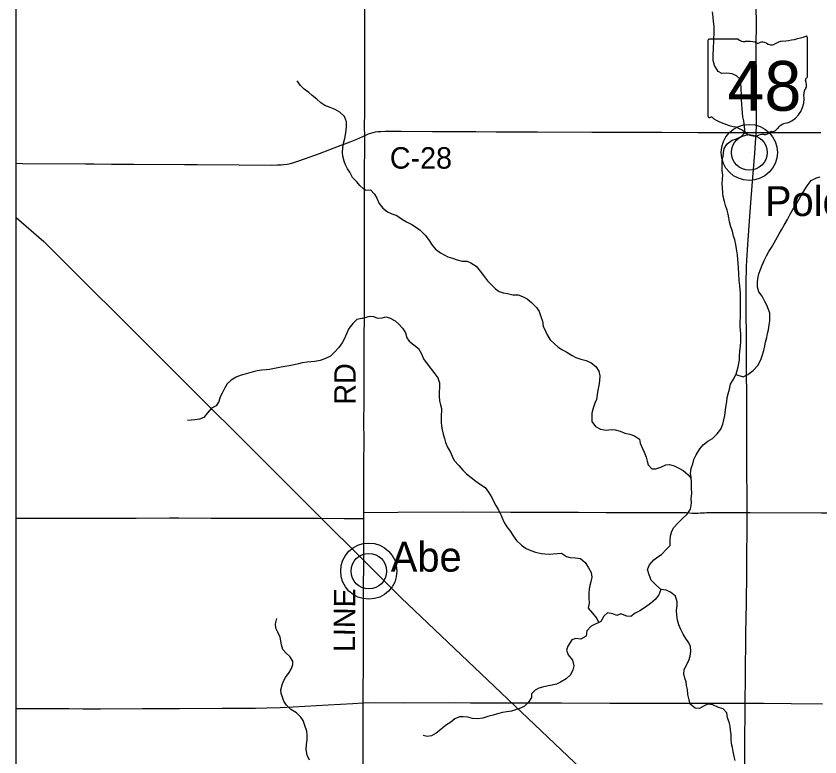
# Model space of a CAD drawing. Extents: x -87 to 2145, y -2128 to 440.
# Drawn here: x -21.6 to 34.6, y -1113.7 to -1061.9 of the extents above; entities that cross this region are included whole.
import ezdxf

# ---------------------------------------------------------------- set-up
doc = ezdxf.new("R2010")
doc.units = 0
for name, color, linetype in [('GM_X_County_Road', 7, 'Continuous'), ('GM_X_County_Road_Text', 7, 'Continuous'), ('GM_X_Minor_River', 7, 'Continuous'), ('GM_X_Rail_Line', 7, 'Continuous'), ('GM_X_State_Location', 7, 'Continuous'), ('GM_X_State_Route', 7, 'Continuous'), ('GM_X_State_Shield', 7, 'Continuous'), ('GM_X_Township_Road', 7, 'Continuous'), ('GM_X_Unincorporated', 7, 'Continuous'), ('GM_X_Unincorporated_Location', 7, 'Continuous'), ('GM_X_Unincorporated_Text', 7, 'Continuous'), ('SC_Scratch1', 7, 'Continuous')]:
    doc.layers.add(name, color=color, linetype=linetype)

msp = doc.modelspace()

# ---------------------------------------------------------------- linework, layer by layer
at = {"layer": 'GM_X_County_Road'}
msp.add_line((2.713, -1097.046), (2.713, -1096.631), dxfattribs=at)
for points in [[(2.776, -1070.266), (2.772, -1069.691), (2.78, -1068.576), (2.782, -1066.246), (2.786, -1064.885), (2.792, -1061.735), (2.808, -1058.651), (2.819, -1055.797), (2.83, -1053.517), (2.828, -1051.811), (2.826, -1050.679), (2.829, -1049.186), (2.836, -1047.284), (2.849, -1045.889), (2.849, -1044.331), (2.849, -1043.28)], [(-21.617, -1072.205), (-21.16, -1072.208), (-16.764, -1072.248), (-16.157, -1072.251), (-14.943, -1072.261), (-13.368, -1072.267), (-9.842, -1072.288), (-8.94, -1072.294), (-6.004, -1072.316), (-3.74, -1072.328), (-3.347, -1072.322), (-3.193, -1072.316), (-3.07, -1072.308), (-2.875, -1072.29), (-2.649, -1072.256), (-2.426, -1072.209), (-2.189, -1072.147), (-1.892, -1072.056), (-1.427, -1071.896), (-0.396, -1071.517), (0.954, -1071.009), (1.749, -1070.7), (2.237, -1070.507), (2.445, -1070.425), (2.651, -1070.33), (2.776, -1070.266)], [(2.713, -1096.631), (2.715, -1095), (2.723, -1093.408), (2.728, -1091.374), (2.726, -1090.521), (2.731, -1088.651), (2.728, -1087.339), (2.737, -1085.256), (2.748, -1084.141), (2.751, -1083.222), (2.753, -1081.959), (2.759, -1080.598), (2.754, -1079.499), (2.755, -1078.416), (2.754, -1076.809), (2.761, -1075.858), (2.765, -1074.529), (2.768, -1073.791), (2.765, -1073.069), (2.768, -1072.512), (2.785, -1071.315), (2.776, -1070.266)], [(2.776, -1070.266), (2.906, -1070.202), (3.043, -1070.143), (3.2, -1070.088), (3.36, -1070.045), (3.522, -1070.013), (3.686, -1069.99), (3.805, -1069.978), (3.916, -1069.972), (4.213, -1069.964), (5.312, -1069.962), (7.527, -1069.971), (9.216, -1069.977), (10.545, -1069.982), (11.971, -1069.994), (14.874, -1070.011), (18.68, -1070.029), (21.517, -1070.034), (23.568, -1070.037), (26.077, -1070.043), (27.143, -1070.047), (28.225, -1070.05), (28.717, -1070.05), (30.11, -1070.058), (30.171, -1070.057)], [(30.171, -1070.057), (33.374, -1070.057), (34.703, -1070.058)], [(2.673, -1109.962), (2.676, -1109.401), (2.683, -1107.072), (2.685, -1106.334), (2.687, -1105.858), (2.689, -1104.809), (2.694, -1103.201), (2.704, -1102.086), (2.71, -1100.019), (2.708, -1099.281), (2.713, -1097.046)], [(2.669, -1114.961), (2.674, -1113.469), (2.677, -1112.534), (2.677, -1111.55), (2.675, -1110.664), (2.673, -1109.962)]]:
    msp.add_lwpolyline(points, dxfattribs=at)
at = {"layer": 'GM_X_Minor_River'}
for points in [[(29.389, -1070.051), (29.347, -1069.653), (29.296, -1069.235), (29.243, -1068.946), (29.209, -1068.677), (29.196, -1068.36), (29.171, -1068.101), (29.149, -1067.743), (29.135, -1067.495), (29.127, -1066.939), (29.104, -1066.631), (29.051, -1066.313), (28.785, -1066.079), (28.487, -1065.933), (28.126, -1065.895), (27.773, -1065.917), (27.515, -1065.772), (27.243, -1065.36), (27.17, -1065.021), (27.167, -1064.733), (27.182, -1064.049), (27.199, -1063.733), (27.216, -1063.455), (27.233, -1063.139), (27.229, -1062.871), (27.225, -1062.623), (27.192, -1062.275), (27.149, -1061.977), (27.107, -1061.599)], [(2.844, -1074.083), (2.693, -1073.981), (2.442, -1073.761), (2.232, -1073.492), (1.932, -1073.193), (1.742, -1072.835), (1.582, -1072.586), (1.442, -1072.307), (1.332, -1072.048), (1.253, -1071.7), (1.234, -1071.442), (1.255, -1071.095), (1.286, -1070.797), (1.378, -1070.479), (1.429, -1070.201), (1.48, -1069.894), (1.511, -1069.636), (1.502, -1069.298), (1.352, -1068.94), (1.042, -1068.632), (0.701, -1068.443), (0.35, -1068.293), (-0.021, -1068.153), (-0.292, -1067.983), (-0.583, -1067.725), (-0.893, -1067.456), (-1.144, -1067.257), (-1.465, -1067.028), (-1.705, -1066.77), (-1.945, -1066.442)], [(27.786, -1072), (27.852, -1071.724), (27.888, -1071.466), (27.925, -1071.169), (28.144, -1070.837), (28.482, -1070.586), (28.795, -1070.494), (29.111, -1070.333), (29.389, -1070.051)], [(24.607, -1103.816), (24.595, -1103.464), (24.632, -1103.133), (24.648, -1102.882), (24.516, -1102.497), (24.18, -1102.198), (23.861, -1102.08), (23.501, -1102.012), (23.077, -1101.62), (22.811, -1101.373), (22.688, -1100.989), (22.565, -1100.634), (22.714, -1100.286), (23.013, -1099.941), (23.279, -1099.746), (23.534, -1099.581), (23.894, -1099.207), (24.141, -1098.951), (24.158, -1098.59), (24.176, -1098.259), (24.273, -1097.94), (24.41, -1097.682), (24.719, -1097.347), (25.017, -1097.043), (25.335, -1096.749), (25.574, -1096.393), (25.643, -1095.983), (25.63, -1095.671), (25.669, -1095.281), (25.646, -1094.929), (25.644, -1094.568), (25.623, -1094.156), (25.568, -1093.904), (25.616, -1093.564), (25.744, -1093.236), (25.811, -1092.937), (25.979, -1092.61), (26.22, -1092.174), (26.467, -1091.899), (26.794, -1091.646), (27.12, -1091.453), (27.429, -1091.139), (27.688, -1090.795), (27.846, -1090.458), (27.913, -1090.159), (27.97, -1089.849), (28.019, -1089.45), (28.067, -1089.131), (28.112, -1088.881), (28.149, -1088.592), (28.205, -1088.333), (28.303, -1087.995), (28.381, -1087.656), (28.589, -1087.311), (28.769, -1086.945), (28.844, -1086.697), (28.9, -1086.438), (28.991, -1085.97), (28.998, -1085.67), (29.035, -1085.351), (29.063, -1085.002), (29.09, -1084.673), (29.102, -1084.164), (29.078, -1083.873), (29.054, -1083.613), (29.051, -1083.283), (29.078, -1082.985), (29.073, -1082.725), (29.081, -1082.406), (29.08, -1081.996), (29.068, -1081.637), (29.064, -1081.337), (29.051, -1081.038), (29.026, -1080.788), (28.985, -1080.398), (28.956, -1079.899), (28.934, -1079.529), (28.901, -1079.19), (28.887, -1078.93), (28.854, -1078.601), (28.793, -1078.191), (28.739, -1077.891), (28.666, -1077.551), (28.591, -1077.3), (28.509, -1076.959), (28.405, -1076.648), (28.312, -1076.308), (28.258, -1076.018), (28.214, -1075.768), (28.129, -1075.488), (28.027, -1075.147), (27.942, -1074.867), (27.869, -1074.537), (27.835, -1074.287), (27.803, -1073.889), (27.789, -1073.64), (27.807, -1073.303), (27.833, -1073.025), (27.79, -1072.696), (27.778, -1072.328), (27.786, -1072)], [(28.748, -1086.988), (29.267, -1087.137), (29.592, -1086.974), (29.97, -1086.703), (30.28, -1086.34), (30.5, -1085.945), (30.597, -1085.667), (30.695, -1085.3), (30.773, -1084.982), (30.819, -1084.723), (30.907, -1084.395), (30.973, -1084.117), (31.039, -1083.849), (31.087, -1083.5), (31.113, -1083.231), (31.13, -1082.952), (31.115, -1082.692), (31.021, -1082.431), (30.907, -1082.138), (30.772, -1081.876), (30.579, -1081.492), (30.365, -1081.188), (30.261, -1080.866), (30.268, -1080.547), (30.284, -1080.279), (30.362, -1079.941), (30.47, -1079.625), (30.587, -1079.338), (30.725, -1079.013), (30.893, -1078.678), (31.061, -1078.373), (31.249, -1078.088), (31.437, -1077.774), (31.772, -1077.145), (31.95, -1076.87), (32.138, -1076.536), (32.368, -1076.133), (32.548, -1075.769), (32.736, -1075.445), (32.965, -1075.092), (33.175, -1074.709), (33.394, -1074.346), (33.562, -1074.042), (33.739, -1073.778), (34.028, -1073.417), (34.385, -1073.226), (34.658, -1073.153)], [(2.844, -1074.083), (3.185, -1074.05), (3.459, -1074.364), (3.614, -1074.646), (3.787, -1075.008), (4.04, -1075.352), (4.366, -1075.608), (4.665, -1075.734), (5.014, -1075.861), (5.361, -1076.078), (5.708, -1076.304), (6.066, -1076.482), (6.334, -1076.637), (6.651, -1076.873), (7.014, -1077.239), (7.249, -1077.533), (7.492, -1077.927), (7.737, -1078.202), (8.073, -1078.468), (8.341, -1078.614), (8.599, -1078.749), (8.929, -1078.846), (9.258, -1078.953), (9.588, -1079.04), (9.95, -1079.058), (10.209, -1079.164), (10.576, -1079.401), (10.86, -1079.747), (11.084, -1080.061), (11.367, -1080.436), (11.623, -1080.691), (11.918, -1080.987), (12.195, -1081.163), (12.454, -1081.269), (12.775, -1081.316), (13.135, -1081.404), (13.507, -1081.412), (13.816, -1081.529), (14.135, -1081.676), (14.44, -1081.942), (14.794, -1082.299), (14.979, -1082.583), (15.112, -1082.916), (15.206, -1083.247), (15.268, -1083.588), (15.431, -1083.952), (15.536, -1084.204), (15.75, -1084.549), (16.322, -1085.061), (16.619, -1085.258), (16.917, -1085.425), (17.284, -1085.653), (17.543, -1085.779), (17.902, -1085.907), (18.262, -1085.995), (18.62, -1086.163), (18.956, -1086.421), (19.17, -1086.756), (19.233, -1087.068), (19.205, -1087.427), (19.148, -1087.756), (19.091, -1088.065), (19.044, -1088.374), (18.996, -1088.724), (18.889, -1088.992), (18.761, -1089.339), (18.663, -1089.688), (18.666, -1089.988), (18.68, -1090.279), (18.934, -1090.616), (19.282, -1090.794), (19.672, -1090.873), (20.035, -1090.821), (20.306, -1090.847), (20.646, -1090.955), (20.985, -1091.083), (21.325, -1091.151), (21.654, -1091.279), (22.001, -1091.507), (22.045, -1091.789), (22.208, -1092.163), (22.333, -1092.417), (22.476, -1092.761), (22.541, -1093.033), (22.615, -1093.306), (22.861, -1093.572), (23.142, -1093.578), (23.497, -1093.466), (23.842, -1093.303), (24.104, -1093.279), (24.434, -1093.377), (24.752, -1093.535), (25.06, -1093.702), (25.405, -1094.011), (25.629, -1094.262)], [(2.654, -1083.043), (2.565, -1083.053), (2.223, -1083.122), (1.941, -1083.402), (1.669, -1083.771), (1.497, -1084.13), (1.365, -1084.45), (1.204, -1084.76), (0.971, -1085.099), (0.679, -1085.389), (0.387, -1085.698), (0.035, -1085.868), (-0.337, -1085.997), (-0.709, -1086.066), (-0.99, -1086.095), (-1.242, -1086.115), (-1.593, -1086.174), (-1.855, -1086.223), (-2.156, -1086.303), (-2.518, -1086.362), (-2.81, -1086.421), (-3.182, -1086.501), (-3.524, -1086.57), (-3.875, -1086.619), (-4.127, -1086.648), (-4.418, -1086.678), (-4.74, -1086.717), (-5.021, -1086.787), (-5.353, -1086.876), (-5.685, -1086.975), (-5.936, -1087.055), (-6.228, -1087.164), (-6.57, -1087.374), (-6.852, -1087.624), (-7.034, -1087.954), (-7.195, -1088.284), (-7.327, -1088.534), (-7.428, -1088.865), (-7.62, -1089.175), (-7.932, -1089.325), (-8.234, -1089.655), (-8.476, -1089.985), (-8.778, -1090.095), (-9.119, -1090.144), (-9.371, -1090.174), (-9.632, -1090.204)], [(2.654, -1083.043), (3.147, -1082.909), (3.398, -1082.925), (3.667, -1083.05), (4, -1083.008), (4.252, -1082.953), (4.512, -1083.019), (4.9, -1083.227), (5.196, -1083.474), (5.431, -1083.739), (5.635, -1084.063), (5.718, -1084.405), (5.894, -1084.659), (6.22, -1084.896), (6.546, -1085.153), (6.759, -1085.538), (6.902, -1085.881), (7.146, -1086.237), (7.693, -1086.929), (7.899, -1087.204), (8.011, -1087.557), (8.013, -1087.917), (7.997, -1088.187), (7.99, -1088.508), (8.003, -1088.828), (8.078, -1089.101), (8.142, -1089.362), (8.129, -1089.983), (8.131, -1090.324), (8.155, -1090.595), (8.2, -1090.857), (8.264, -1091.159), (8.358, -1091.462), (8.432, -1091.734), (8.605, -1092.099), (8.75, -1092.373), (8.904, -1092.688), (9.038, -1092.991), (9.362, -1093.34), (9.636, -1093.667), (9.892, -1093.923), (10.228, -1094.182), (10.545, -1094.44), (10.871, -1094.668), (11.198, -1094.886), (11.433, -1095.202), (11.676, -1095.589), (11.791, -1095.843), (11.945, -1096.147), (12.11, -1096.432), (12.255, -1096.686), (12.38, -1096.95), (12.542, -1097.346), (12.717, -1097.631), (12.971, -1097.958), (13.176, -1098.264), (13.4, -1098.59), (13.745, -1098.909), (14.081, -1099.158), (14.39, -1099.296), (14.719, -1099.403), (15.13, -1099.493), (15.38, -1099.529), (15.721, -1099.556), (15.974, -1099.522), (16.276, -1099.498), (16.547, -1099.484), (16.904, -1099.713), (17.164, -1099.779), (17.506, -1099.797), (17.867, -1099.855), (18.192, -1100.134), (18.416, -1100.471), (18.629, -1100.837), (18.663, -1101.15), (18.605, -1101.48), (18.529, -1101.74), (18.483, -1102.01), (18.457, -1102.271), (18.47, -1102.603), (18.482, -1102.975), (18.424, -1103.336), (18.708, -1103.674), (19.022, -1104.053), (19.137, -1104.317), (19.149, -1104.327)], [(23.472, -1101.986), (23.5, -1102.032), (23.362, -1102.391), (23.103, -1102.717), (22.765, -1103.011), (22.427, -1103.265), (22.03, -1103.507), (21.705, -1103.671), (21.398, -1103.905), (21.107, -1103.899), (20.688, -1103.729), (20.424, -1103.833), (20.135, -1103.716), (19.765, -1103.648), (19.498, -1103.883), (19.299, -1104.251), (18.628, -1104.598), (18.329, -1104.923), (18.271, -1105.284), (17.894, -1105.507), (17.554, -1105.439), (17.27, -1105.553), (16.999, -1105.98), (16.892, -1106.269), (17.006, -1106.604), (17.319, -1106.973), (17.401, -1107.367), (17.345, -1107.638), (17.176, -1107.996), (16.879, -1108.282), (16.472, -1108.504), (16.187, -1108.639), (15.904, -1108.713), (15.51, -1108.785), (15.227, -1108.849), (14.954, -1108.933), (14.7, -1109.059), (14.443, -1109.325), (14.447, -1109.586), (14.239, -1109.914), (13.951, -1110.19), (13.687, -1110.315), (13.404, -1110.409), (13.049, -1110.532), (12.716, -1110.585), (12.413, -1110.639), (12.069, -1110.732), (11.756, -1110.805), (11.392, -1110.908), (11.038, -1111.021), (10.684, -1111.074), (10.323, -1111.056), (10.004, -1110.948), (9.662, -1110.93), (9.401, -1110.935), (9.086, -1111.079), (8.799, -1111.294), (8.442, -1111.548), (8.104, -1111.822), (7.767, -1112.077), (7.451, -1112.271), (7.139, -1112.304), (6.859, -1112.238)], [(-1.084, -1113.958), (-1.254, -1113.615), (-1.323, -1113.211), (-1.302, -1112.869), (-1.241, -1112.547), (-1.24, -1112.214), (-1.28, -1111.922), (-1.409, -1111.539), (-1.529, -1111.196), (-1.689, -1110.944), (-2, -1110.651), (-2.391, -1110.429), (-2.702, -1110.106), (-2.892, -1109.833), (-2.982, -1109.551), (-3.061, -1109.299), (-3.081, -1109.047), (-3.01, -1108.695), (-2.908, -1108.444), (-2.767, -1108.172), (-2.505, -1107.82), (-2.344, -1107.539), (-2.252, -1107.277), (-2.262, -1107.026), (-2.472, -1106.703), (-2.723, -1106.481), (-2.963, -1106.219), (-3.053, -1105.896), (-3.132, -1105.352), (-3.312, -1105), (-3.442, -1104.738), (-3.461, -1104.426), (-3.369, -1104.054)], [(28.71, -1113.981), (28.625, -1113.717), (28.552, -1113.353), (28.508, -1113.08), (28.454, -1112.817), (28.421, -1112.484), (28.408, -1112.142), (28.373, -1111.889), (28.339, -1111.587), (28.276, -1111.293), (28.171, -1111.009), (28.118, -1110.656), (27.863, -1110.378), (27.523, -1110.28), (27.146, -1110.08), (26.784, -1110.042), (26.53, -1110.167), (26.195, -1110.341), (25.904, -1110.314), (25.557, -1110.055), (25.474, -1109.751), (25.391, -1109.377), (25.359, -1109.024), (25.294, -1108.741), (25.26, -1108.488), (25.175, -1108.235), (25.111, -1107.932), (25.127, -1107.65), (25.296, -1107.282), (25.453, -1106.983), (25.56, -1106.694), (25.598, -1106.353), (25.575, -1106.01), (25.45, -1105.746), (25.256, -1105.45), (25.071, -1105.144), (24.908, -1104.809), (24.753, -1104.503), (24.66, -1104.159), (24.607, -1103.816)]]:
    msp.add_lwpolyline(points, dxfattribs=at)
at = {"layer": 'GM_X_Rail_Line'}
msp.add_lwpolyline([(-21.617, -1075.99), (-19.671, -1077.676), (5.326, -1102.596), (19.8, -1116.33)], dxfattribs=at)
at = {"layer": 'GM_X_State_Route'}
for points in [[(29.406, -1109.982), (29.425, -1108.163), (29.452, -1105.08), (29.484, -1102.98), (29.508, -1100.88), (29.541, -1096.645), (29.526, -1092.614), (29.516, -1089.71), (29.469, -1081.36), (29.478, -1080.621), (29.501, -1079.44), (29.52, -1078.981), (29.587, -1077.9), (29.723, -1075.903), (29.826, -1074.677), (29.929, -1073.204), (30.065, -1071.504), (30.171, -1070.057), (30.18, -1069.95), (30.192, -1069.704), (30.199, -1069.426), (30.199, -1068.754), (30.19, -1066.606), (30.18, -1063.981), (30.183, -1062.423), (30.176, -1061.225)], [(-21.617, -1110.352), (-20.954, -1110.355), (-19.428, -1110.358), (-17.919, -1110.359), (-16.935, -1110.365), (-15.721, -1110.368), (-12.769, -1110.355), (-11.505, -1110.352), (-10.193, -1110.34), (-7.191, -1110.335), (-5.649, -1110.335), (-4.861, -1110.326), (-4.062, -1110.304), (-3.14, -1110.274), (-2.238, -1110.232), (0.219, -1110.094), (1.955, -1109.992), (2.673, -1109.962), (3.494, -1109.939), (5.495, -1109.94), (8.71, -1109.937), (10.17, -1109.951), (12.532, -1109.957), (13.566, -1109.957), (16.551, -1109.956), (19.93, -1109.966), (21.39, -1109.963), (25.523, -1109.978), (27.081, -1109.976), (29.406, -1109.982)], [(29.364, -1114.429), (29.367, -1113.609), (29.373, -1112.477), (29.402, -1110.656), (29.406, -1109.982)], [(29.406, -1109.982), (30.673, -1109.986), (32.608, -1110.006), (34.806, -1110.021)]]:
    msp.add_lwpolyline(points, dxfattribs=at)
at = {"layer": 'GM_X_State_Shield'}
for p, q in [((26.792, -1063.615), (26.792, -1068.898)), ((28.899, -1063.524), (26.86, -1063.524)), ((33.752, -1066.157), (33.752, -1063.393)), ((33.752, -1066.156), (33.752, -1066.157))]:
    msp.add_line(p, q, dxfattribs=at)
for centre, radius, start, end in [((26.871, -1063.604), 0.0806, 98.1301, 188.1301), ((29.384, -1062.911), 0.782, 231.6195, 271.1119), ((31.273, -1056.321), 7.382, 275.8445, 288.9065), ((33.675, -1063.382), 0.0775, 351.8621, 97.738), ((29.643, -1066.49), 2.808, 80.4867, 94.9883), ((30.281, -1063.576), 0.226, 219.7921, 297.1024), ((30.612, -1064.187), 0.469, 54.4667, 119.1411), ((31.218, -1063.35), 0.564, 233.8562, 294.8282), ((32.214, -1065.138), 1.485, 97.3462, 120.7689), ((33.734, -1066.36), 0.12, 107.944, 210.337), ((32.972, -1066.709), 0.72, 340.033, 23.6496), ((33.67, -1066.168), 0.0829, 289.6038, 7.7341), ((34.03, -1067.314), 0.524, 136.8065, 186.9296), ((31.686, -1067.665), 1.846, 292.3089, 8.9858), ((26.872, -1068.91), 0.0814, 171.9584, 258.3066), ((26.884, -1068.369), 0.621, 267.339, 280.6039), ((27.011, -1069.203), 0.224, 29.7484, 93.2717), ((29.838, -1064.456), 5.331, 240.4129, 257.1985), ((28.249, -1071.272), 1.668, 47.1842, 75.836), ((31.184, -1069.41), 0.597, 282.8732, 323.2771), ((32.465, -1070.381), 1.011, 94.4031, 142.5768), ((30.052, -1069.229), 1.058, 230.7004, 286.2918), ((30.664, -1071.056), 0.87, 85.6951, 111.2099), ((30.741, -1069.625), 0.564, 268.777, 315.5493), ((31.251, -1070.137), 0.159, 65.7517, 132.6484)]:
    msp.add_arc(centre, radius, start, end, dxfattribs=at)
at = {"layer": 'GM_X_Township_Road'}
msp.add_line((2.713, -1097.046), (2.713, -1096.631), dxfattribs=at)
for points in [[(2.713, -1096.631), (5.087, -1096.617), (9.695, -1096.599), (13.007, -1096.61), (16.09, -1096.606), (17.73, -1096.615), (19.666, -1096.624), (21.158, -1096.631), (22.109, -1096.626), (23.551, -1096.634), (25.044, -1096.634), (25.29, -1096.644), (25.683, -1096.672), (25.829, -1096.678), (25.943, -1096.68), (26.089, -1096.674), (26.284, -1096.66), (26.399, -1096.653), (26.563, -1096.647), (26.693, -1096.645), (26.823, -1096.644), (27.002, -1096.646), (27.771, -1096.642), (29.18, -1096.643), (29.541, -1096.645)], [(29.541, -1096.645), (29.753, -1096.645), (34.705, -1096.665), (38.344, -1096.656), (39.378, -1096.657), (40.612, -1096.663), (44.167, -1096.678), (44.659, -1096.68), (46.053, -1096.687), (47.545, -1096.694), (48.89, -1096.693), (50.874, -1096.695), (52.99, -1096.693), (55.272, -1096.691), (55.454, -1096.698), (55.541, -1096.713), (55.602, -1096.733), (55.645, -1096.767)], [(-21.617, -1097.036), (-20.438, -1097.038), (-18.487, -1097.034), (-13.222, -1097.02), (-10.892, -1097.011), (-10.219, -1097.011), (-7.956, -1097.023), (-7.103, -1097.025), (-5.217, -1097.028), (-3.593, -1097.03), (-0.46, -1097.042), (1.344, -1097.049), (2.591, -1097.047), (2.713, -1097.046)]]:
    msp.add_lwpolyline(points, dxfattribs=at)
at = {"layer": 'GM_X_Unincorporated'}
for centre, radius in [((29.686, -1071.445), 1.964), ((29.686, -1071.445), 1.245), ((3.064, -1100.739), 1.964), ((3.064, -1100.739), 1.245)]:
    msp.add_circle(centre, radius, dxfattribs=at)
at = {"layer": 'GM_X_Unincorporated_Location'}
for p, q in [((29.686, -1071.445), (29.686, -1071.445)), ((3.064, -1100.739), (3.064, -1100.739))]:
    msp.add_line(p, q, dxfattribs=at)
at = {"layer": 'SC_Scratch1'}
msp.add_lwpolyline([(-21.617, -825.188), (230.183, -825.188), (230.183, -1245.188), (-21.617, -1245.188)], close=True, dxfattribs=at)

# ---------------------------------------------------------------- texts
at = {"layer": 'GM_X_County_Road_Text'}
for s, rotation, p in [('C-28', 0, (4.537, -1072.577)), ('RD', 90, (2.143, -1089.089)), ('LINE', 89.6977, (2.099, -1106.405))]:
    msp.add_text(s, height=1.5, rotation=rotation, dxfattribs=at).set_placement(p)
at = {"layer": 'GM_X_State_Location'}
msp.add_text('48', height=0.005, rotation=0, dxfattribs=at).set_placement((28.934, -1066.972))
for s, p in [('s', (30.194, -1066.608)), ('r', (30.193, -1066.608))]:
    msp.add_text(s, height=0.005, dxfattribs=at).set_placement(p)
at = {"layer": 'GM_X_State_Shield'}
msp.add_text('48', height=3.4805, dxfattribs=at).set_placement((28.157, -1068.526))
at = {"layer": 'GM_X_Unincorporated_Text'}
for s, p in [('Polo', (30.782, -1075.89)), ('Abe', (4.603, -1100.772))]:
    msp.add_text(s, height=2.085, rotation=0, dxfattribs=at).set_placement(p)

doc.saveas('drawing.dxf')
